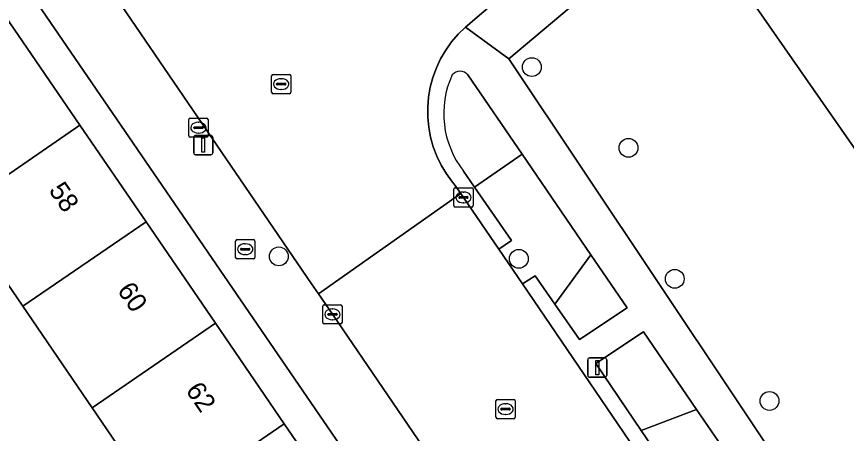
# Model space of a CAD drawing. Extents: x 157445 to 158888, y 383061 to 384688.
# Drawn here: x 158629.25 to 158672.44, y 383766.2 to 383787.87 of the extents above; entities that cross this region are included whole.
import ezdxf

# ---------------------------------------------------------------- set-up
doc = ezdxf.new("R2010")
doc.units = 0
for name, color, linetype in [('IMGEO_Boom', 7, 'Continuous'), ('IMGEO_Brandkraan', 7, 'Continuous'), ('IMGEO_Erf', 7, 'Continuous'), ('IMGEO_Groenvoorziening', 7, 'Continuous'), ('IMGEO_Kolk', 7, 'Continuous'), ('IMGEO_Lichtmast', 7, 'Continuous'), ('IMGEO_Pand', 7, 'Continuous'), ('IMGEO_Pand_nummerreeks', 7, 'Continuous'), ('IMGEO_Rijbaan_lokaal_open', 7, 'Continuous'), ('IMGEO_Rioolput', 7, 'Continuous'), ('IMGEO_Voetpad_open', 7, 'Continuous')]:
    doc.layers.add(name, color=color, linetype=linetype)

msp = doc.modelspace()

# ---------------------------------------------------------------- linework, layer by layer
at = {"layer": 'IMGEO_Boom'}
for centre in [(158656.067, 383785.244), (158661.099, 383781.047), (158642.898, 383775.404), (158655.389, 383775.278), (158663.504, 383774.239), (158668.435, 383767.889)]:
    msp.add_circle(centre, 0.489, dxfattribs=at)
at = {"layer": 'IMGEO_Brandkraan'}
for p, q in [((158640.648, 383775.352), (158640.648, 383776.204)), ((158640.723, 383776.278), (158641.575, 383776.278)), ((158641.136, 383776.058), (158641.161, 383776.058)), ((158641.649, 383776.204), (158641.649, 383775.352)), ((158640.907, 383775.772), (158640.907, 383775.784)), ((158641.345, 383775.735), (158640.947, 383775.735)), ((158640.95, 383775.821), (158641.348, 383775.821)), ((158641.159, 383775.498), (158641.134, 383775.498)), ((158641.391, 383775.784), (158641.391, 383775.772)), ((158641.575, 383775.278), (158640.723, 383775.278))]:
    msp.add_line(p, q, dxfattribs=at)
for points in [[(158640.648, 383775.352), (158640.648, 383776.204)], [(158640.723, 383776.278), (158641.575, 383776.278)], [(158641.649, 383776.204), (158641.649, 383775.352)], [(158641.575, 383775.278), (158640.723, 383775.278)]]:
    msp.add_lwpolyline(points, dxfattribs=at)
for centre, radius, start, end in [((158640.725, 383776.202), 0.0765, 91.552, 178.448), ((158640.725, 383776.202), 0.0765, 91.552, 178.448), ((158641.573, 383776.202), 0.0765, 1.552, 88.448), ((158641.573, 383776.202), 0.0765, 1.552, 88.448), ((158640.947, 383775.781), 0.0403, 85.8775, 175.7526), ((158640.944, 383775.771), 0.0366, 178.938, 274.7102), ((158641.348, 383775.778), 0.043, 264.8664, 352.4533), ((158641.352, 383775.783), 0.0386, 1.7309, 96.639), ((158640.725, 383775.354), 0.0765, 181.552, 268.448), ((158640.725, 383775.354), 0.0765, 181.552, 268.448), ((158641.573, 383775.354), 0.0765, 271.552, 358.448), ((158641.573, 383775.354), 0.0765, 271.552, 358.448)]:
    msp.add_arc(centre, radius, start, end, dxfattribs=at)
for centre, major_axis, ratio, start_param, end_param in [((158641.135, 383775.778), (-0.387, 0.002), 0.722429, 4.712389, 7.853982), ((158641.16, 383775.778), (-0.39, 0.002), 0.717154, 1.570796, 4.712389)]:
    msp.add_ellipse(centre, major_axis=major_axis, ratio=ratio, start_param=start_param, end_param=end_param, dxfattribs=at)
at = {"layer": 'IMGEO_Erf'}
for points in [[(158746.525, 383861.94), (158745.448, 383860.998), (158741.082, 383857.398), (158734.83, 383852.288), (158729.211, 383847.528), (158703.128, 383825.758), (158698.492, 383822.059), (158683.038, 383808.972), (158665.631, 383794.659), (158661.583, 383791.317), (158654.861, 383785.667), (158670.522, 383762.258), (158675.17, 383755.464), (158678.435, 383750.637), (158678.869, 383750), (158690.092, 383733.531)], [(158607.339, 383818.984), (158610.969, 383813.689), (158614.406, 383808.677), (158618.139, 383803.232), (158621.835, 383797.841), (158625.403, 383792.638), (158628.9, 383787.537), (158632.547, 383782.218), (158635.984, 383777.205), (158639.6, 383771.932), (158643.183, 383766.706), (158646.77, 383761.474), (158650.244, 383756.407), (158653.669, 383751.412), (158655.135, 383752.418), (158652.33, 383756.474), (158588.131, 383850.092)], [(158628.081, 383747.851), (158629.985, 383749.158), (158633.109, 383744.659), (158635.425, 383741.323), (158633.646, 383740.163), (158634.773, 383738.435), (158647.238, 383746.997), (158645.183, 383750), (158643.815, 383751.999), (158640.345, 383757.069), (158636.763, 383762.302), (158633.184, 383767.531), (158629.572, 383772.809), (158626.139, 383777.824)]]:
    msp.add_lwpolyline(points, dxfattribs=at)
msp.add_lwpolyline([(158680.86, 383769.564), (158667.336, 383788.943), (158671.102, 383791.586), (158671.944, 383790.367), (158675.1, 383792.583), (158674.287, 383793.78), (158677.72, 383796.227), (158676.686, 383797.737), (158676.943, 383797.913), (158692.623, 383775.474), (158692.351, 383775.28), (158691.298, 383776.765), (158687.796, 383774.366), (158686.94, 383775.559), (158683.838, 383773.366), (158684.627, 383772.18)], close=True, dxfattribs=at)
at = {"layer": 'IMGEO_Groenvoorziening'}
msp.add_lwpolyline([(158652.516, 383779.842), (158653.09, 383779.01), (158655.564, 383780.712), (158652.738, 383784.838)], dxfattribs=at)
for points in [[(158655.564, 383780.712), (158653.09, 383779.01), (158655.006, 383776.229), (158654.348, 383775.779), (158655.585, 383773.972), (158656.235, 383774.4), (158657.266, 383772.92), (158659.142, 383775.488)], [(158659.142, 383775.488), (158657.266, 383772.92), (158658.55, 383771.075), (158661.026, 383772.737)], [(158661.883, 383771.482), (158659.393, 383769.832), (158661.756, 383766.347), (158664.641, 383767.453)], [(158664.641, 383767.453), (158661.756, 383766.347), (158662.706, 383764.947), (158662.043, 383764.496), (158663.291, 383762.701), (158663.297, 383762.692), (158663.97, 383763.151), (158666.175, 383759.92), (158668.639, 383761.615)]]:
    msp.add_lwpolyline(points, close=True, dxfattribs=at)
for centre, radius, start, end in [((158652.329, 383784.489), 0.538, 40.4113, 139.3082), ((158656.283, 383782.825), 4.805, 155.2064, 218.3715)]:
    msp.add_arc(centre, radius, start, end, dxfattribs=at)
at = {"layer": 'IMGEO_Kolk'}
for p, q in [((158638.213, 383781.669), (158638.213, 383782.521)), ((158638.288, 383782.595), (158639.14, 383782.595)), ((158639.214, 383782.521), (158639.214, 383781.669)), ((158638.472, 383782.089), (158638.472, 383782.101)), ((158638.91, 383782.052), (158638.512, 383782.052)), ((158638.515, 383782.138), (158638.913, 383782.138)), ((158638.701, 383782.375), (158638.726, 383782.375)), ((158638.956, 383782.101), (158638.956, 383782.089)), ((158639.14, 383781.595), (158638.288, 383781.595)), ((158638.724, 383781.815), (158638.699, 383781.815)), ((158652.084, 383778.968), (158652.936, 383778.968)), ((158652.009, 383778.042), (158652.009, 383778.894)), ((158652.311, 383778.511), (158652.709, 383778.511)), ((158652.497, 383778.748), (158652.522, 383778.748)), ((158653.01, 383778.894), (158653.01, 383778.042)), ((158652.268, 383778.462), (158652.268, 383778.474)), ((158652.706, 383778.425), (158652.308, 383778.425)), ((158652.52, 383778.188), (158652.495, 383778.188)), ((158652.752, 383778.474), (158652.752, 383778.462)), ((158652.936, 383777.968), (158652.084, 383777.968)), ((158645.188, 383771.965), (158645.188, 383772.817)), ((158645.263, 383772.891), (158646.115, 383772.891)), ((158645.676, 383772.671), (158645.701, 383772.671)), ((158646.189, 383772.817), (158646.189, 383771.965)), ((158645.447, 383772.385), (158645.447, 383772.397)), ((158645.885, 383772.348), (158645.487, 383772.348)), ((158645.49, 383772.434), (158645.888, 383772.434)), ((158645.699, 383772.111), (158645.674, 383772.111)), ((158645.931, 383772.397), (158645.931, 383772.385)), ((158646.115, 383771.891), (158645.263, 383771.891))]:
    msp.add_line(p, q, dxfattribs=at)
for points in [[(158638.213, 383781.669), (158638.213, 383782.521)], [(158638.288, 383782.595), (158639.14, 383782.595)], [(158639.214, 383782.521), (158639.214, 383781.669)], [(158639.14, 383781.595), (158638.288, 383781.595)], [(158652.084, 383778.968), (158652.936, 383778.968)], [(158652.009, 383778.042), (158652.009, 383778.894)], [(158653.01, 383778.894), (158653.01, 383778.042)], [(158652.936, 383777.968), (158652.084, 383777.968)], [(158645.188, 383771.965), (158645.188, 383772.817)], [(158645.263, 383772.891), (158646.115, 383772.891)], [(158646.189, 383772.817), (158646.189, 383771.965)], [(158646.115, 383771.891), (158645.263, 383771.891)]]:
    msp.add_lwpolyline(points, dxfattribs=at)
for centre, radius, start, end in [((158638.29, 383782.519), 0.0765, 91.552, 178.448), ((158638.29, 383782.519), 0.0765, 91.552, 178.448), ((158639.138, 383782.519), 0.0765, 1.552, 88.448), ((158639.138, 383782.519), 0.0765, 1.552, 88.448), ((158638.512, 383782.098), 0.0403, 85.8775, 175.7526), ((158638.509, 383782.088), 0.0366, 178.938, 274.7102), ((158638.913, 383782.095), 0.043, 264.8664, 352.4533), ((158638.917, 383782.1), 0.0386, 1.7309, 96.639), ((158638.29, 383781.671), 0.0765, 181.552, 268.448), ((158638.29, 383781.671), 0.0765, 181.552, 268.448), ((158639.138, 383781.671), 0.0765, 271.552, 358.448), ((158639.138, 383781.671), 0.0765, 271.552, 358.448), ((158652.086, 383778.892), 0.0765, 91.552, 178.448), ((158652.086, 383778.892), 0.0765, 91.552, 178.448), ((158652.934, 383778.892), 0.0765, 1.552, 88.448), ((158652.934, 383778.892), 0.0765, 1.552, 88.448), ((158652.308, 383778.471), 0.0403, 85.8775, 175.7526), ((158652.713, 383778.473), 0.0386, 1.7309, 96.639), ((158652.305, 383778.461), 0.0366, 178.938, 274.7102), ((158652.709, 383778.468), 0.043, 264.8664, 352.4533), ((158652.086, 383778.044), 0.0765, 181.552, 268.448), ((158652.086, 383778.044), 0.0765, 181.552, 268.448), ((158652.934, 383778.044), 0.0765, 271.552, 358.448), ((158652.934, 383778.044), 0.0765, 271.552, 358.448), ((158645.265, 383772.815), 0.0765, 91.552, 178.448), ((158645.265, 383772.815), 0.0765, 91.552, 178.448), ((158646.113, 383772.815), 0.0765, 1.552, 88.448), ((158646.113, 383772.815), 0.0765, 1.552, 88.448), ((158645.487, 383772.394), 0.0403, 85.8775, 175.7526), ((158645.484, 383772.384), 0.0366, 178.938, 274.7102), ((158645.888, 383772.391), 0.043, 264.8664, 352.4533), ((158645.892, 383772.396), 0.0386, 1.7309, 96.639), ((158645.265, 383771.967), 0.0765, 181.552, 268.448), ((158645.265, 383771.967), 0.0765, 181.552, 268.448), ((158646.113, 383771.967), 0.0765, 271.552, 358.448), ((158646.113, 383771.967), 0.0765, 271.552, 358.448)]:
    msp.add_arc(centre, radius, start, end, dxfattribs=at)
for centre, major_axis, ratio, start_param, end_param in [((158638.7, 383782.095), (-0.387, 0.002), 0.722429, 4.712389, 7.853982), ((158638.725, 383782.095), (-0.39, 0.002), 0.717154, 1.570796, 4.712389), ((158652.496, 383778.468), (-0.387, 0.002), 0.722429, 4.712389, 7.853982), ((158652.521, 383778.468), (-0.39, 0.002), 0.717154, 1.570796, 4.712389), ((158645.675, 383772.391), (-0.387, 0.002), 0.722429, 4.712389, 7.853982), ((158645.7, 383772.391), (-0.39, 0.002), 0.717154, 1.570796, 4.712389)]:
    msp.add_ellipse(centre, major_axis=major_axis, ratio=ratio, start_param=start_param, end_param=end_param, dxfattribs=at)
at = {"layer": 'IMGEO_Lichtmast'}
for p, q in [((158638.466, 383780.789), (158638.466, 383781.589)), ((158638.466, 383781.589), (158638.466, 383780.789)), ((158638.566, 383781.689), (158639.356, 383781.689)), ((158639.356, 383781.689), (158638.566, 383781.689)), ((158639.456, 383781.589), (158639.456, 383780.789)), ((158639.456, 383780.789), (158639.456, 383781.589)), ((158639.356, 383780.689), (158638.566, 383780.689)), ((158638.566, 383780.689), (158639.356, 383780.689)), ((158658.976, 383769.223), (158658.976, 383770.023)), ((158658.976, 383770.023), (158658.976, 383769.223)), ((158659.076, 383770.123), (158659.866, 383770.123)), ((158659.866, 383770.123), (158659.076, 383770.123)), ((158659.966, 383770.023), (158659.966, 383769.223)), ((158659.966, 383769.223), (158659.966, 383770.023)), ((158659.866, 383769.123), (158659.076, 383769.123)), ((158659.076, 383769.123), (158659.866, 383769.123))]:
    msp.add_line(p, q, dxfattribs=at)
for points in [[(158638.886, 383781.564), (158639.036, 383781.564), (158639.036, 383780.814), (158638.886, 383780.814), (158638.886, 383781.564)], [(158659.396, 383769.998), (158659.546, 383769.998), (158659.546, 383769.248), (158659.396, 383769.248), (158659.396, 383769.998)]]:
    msp.add_lwpolyline(points, dxfattribs=at)
for centre, start, end in [((158638.566, 383781.589), 90, 180), ((158638.566, 383781.589), 90, 180), ((158639.356, 383781.589), 0, 90), ((158639.356, 383781.589), 360, 90), ((158638.566, 383780.789), 180, 270), ((158638.566, 383780.789), 180, 270), ((158639.356, 383780.789), 270, 0), ((158639.356, 383780.789), 270, 0), ((158659.076, 383770.023), 90, 180), ((158659.076, 383770.023), 90, 180), ((158659.866, 383770.023), 0, 90), ((158659.866, 383770.023), 360, 90), ((158659.076, 383769.223), 180, 270), ((158659.076, 383769.223), 180, 270), ((158659.866, 383769.223), 270, 0), ((158659.866, 383769.223), 270, 0)]:
    msp.add_arc(centre, 0.1, start, end, dxfattribs=at)
at = {"layer": 'IMGEO_Pand'}
for points in [[(158680.86, 383769.564), (158684.627, 383772.18), (158683.838, 383773.366), (158686.94, 383775.559), (158687.796, 383774.366), (158691.298, 383776.765), (158692.351, 383775.28), (158692.623, 383775.474), (158676.943, 383797.913), (158676.686, 383797.737), (158677.72, 383796.227), (158674.287, 383793.78), (158675.1, 383792.583), (158671.944, 383790.367), (158671.102, 383791.586), (158667.336, 383788.943)], [(158632.547, 383782.218), (158628.9, 383787.537), (158622.547, 383783.181), (158623.679, 383781.418), (158624.429, 383780.322), (158626.139, 383777.824)], [(158629.572, 383772.809), (158635.984, 383777.205), (158632.547, 383782.218), (158626.139, 383777.824)], [(158629.572, 383772.809), (158633.184, 383767.531), (158639.6, 383771.932), (158635.984, 383777.205)], [(158643.183, 383766.706), (158639.6, 383771.932), (158633.184, 383767.531), (158636.763, 383762.302)], [(158646.77, 383761.474), (158643.183, 383766.706), (158636.763, 383762.302), (158640.345, 383757.069)]]:
    msp.add_lwpolyline(points, close=True, dxfattribs=at)
at = {"layer": 'IMGEO_Rijbaan_lokaal_open'}
for points in [[(158652.605, 383787.317), (158653.561, 383788.136), (158654.04, 383788.54), (158649.719, 383793.9), (158649.231, 383793.522), (158648.977, 383793.314)], [(158634.215, 383789.176), (158644.601, 383773.986), (158644.96, 383773.449), (158652.377, 383778.67), (158652.019, 383779.167), (158651.935, 383779.269), (158651.626, 383779.691), (158651.355, 383780.14), (158651.125, 383780.611), (158650.938, 383781.1), (158650.796, 383781.605), (158650.7, 383782.12), (158650.65, 383782.641), (158650.646, 383783.165), (158650.69, 383783.687), (158650.78, 383784.203), (158650.915, 383784.71), (158651.096, 383785.201), (158651.319, 383785.675), (158651.584, 383786.127), (158651.888, 383786.554), (158652.23, 383786.951), (158652.605, 383787.317)]]:
    msp.add_lwpolyline(points, dxfattribs=at)
msp.add_lwpolyline([(158663.297, 383762.692), (158663.291, 383762.701), (158662.043, 383764.496), (158657.617, 383771.002), (158655.585, 383773.972), (158654.348, 383775.779), (158652.509, 383778.467), (158652.377, 383778.67), (158644.96, 383773.449), (158645.69, 383772.392), (158650.939, 383764.724), (158658.306, 383753.912), (158658.76, 383753.265), (158660.983, 383750), (158661.242, 383749.62), (158664.575, 383744.763), (158665.812, 383745.501), (158672.092, 383749.75), (158671.923, 383750), (158670.001, 383752.833), (158669.879, 383753.01), (158669.151, 383754.068), (158668.672, 383754.773), (158665.777, 383759.033)], close=True, dxfattribs=at)
at = {"layer": 'IMGEO_Rioolput'}
for p, q in [((158642.52, 383783.937), (158642.52, 383784.789)), ((158642.595, 383784.863), (158643.447, 383784.863)), ((158643.008, 383784.643), (158643.033, 383784.643)), ((158643.521, 383784.789), (158643.521, 383783.937)), ((158642.779, 383784.357), (158642.779, 383784.369)), ((158643.217, 383784.32), (158642.819, 383784.32)), ((158642.822, 383784.406), (158643.22, 383784.406)), ((158643.263, 383784.369), (158643.263, 383784.357)), ((158643.447, 383783.863), (158642.595, 383783.863)), ((158643.031, 383784.083), (158643.006, 383784.083)), ((158654.198, 383767.039), (158654.198, 383767.891)), ((158654.273, 383767.965), (158655.125, 383767.965)), ((158654.686, 383767.745), (158654.711, 383767.745)), ((158655.199, 383767.891), (158655.199, 383767.039)), ((158654.457, 383767.459), (158654.457, 383767.471)), ((158654.895, 383767.422), (158654.497, 383767.422)), ((158654.5, 383767.508), (158654.898, 383767.508)), ((158654.941, 383767.471), (158654.941, 383767.459)), ((158655.125, 383766.965), (158654.273, 383766.965)), ((158654.709, 383767.185), (158654.684, 383767.185))]:
    msp.add_line(p, q, dxfattribs=at)
for points in [[(158642.52, 383783.937), (158642.52, 383784.789)], [(158642.595, 383784.863), (158643.447, 383784.863)], [(158643.521, 383784.789), (158643.521, 383783.937)], [(158643.447, 383783.863), (158642.595, 383783.863)], [(158654.198, 383767.039), (158654.198, 383767.891)], [(158654.273, 383767.965), (158655.125, 383767.965)], [(158655.199, 383767.891), (158655.199, 383767.039)], [(158655.125, 383766.965), (158654.273, 383766.965)]]:
    msp.add_lwpolyline(points, dxfattribs=at)
for centre, radius, start, end in [((158642.597, 383784.787), 0.0765, 91.552, 178.448), ((158642.597, 383784.787), 0.0765, 91.552, 178.448), ((158643.445, 383784.787), 0.0765, 1.552, 88.448), ((158643.445, 383784.787), 0.0765, 1.552, 88.448), ((158642.819, 383784.366), 0.0403, 85.8775, 175.7526), ((158642.816, 383784.356), 0.0366, 178.938, 274.7102), ((158643.22, 383784.363), 0.043, 264.8664, 352.4533), ((158643.224, 383784.368), 0.0386, 1.7309, 96.639), ((158642.597, 383783.939), 0.0765, 181.552, 268.448), ((158642.597, 383783.939), 0.0765, 181.552, 268.448), ((158643.445, 383783.939), 0.0765, 271.552, 358.448), ((158643.445, 383783.939), 0.0765, 271.552, 358.448), ((158654.275, 383767.889), 0.0765, 91.552, 178.448), ((158654.275, 383767.889), 0.0765, 91.552, 178.448), ((158655.123, 383767.889), 0.0765, 1.552, 88.448), ((158655.123, 383767.889), 0.0765, 1.552, 88.448), ((158654.497, 383767.468), 0.0403, 85.8775, 175.7526), ((158654.494, 383767.458), 0.0366, 178.938, 274.7102), ((158654.898, 383767.465), 0.043, 264.8664, 352.4533), ((158654.902, 383767.47), 0.0386, 1.7309, 96.639), ((158654.275, 383767.041), 0.0765, 181.552, 268.448), ((158654.275, 383767.041), 0.0765, 181.552, 268.448), ((158655.123, 383767.041), 0.0765, 271.552, 358.448), ((158655.123, 383767.041), 0.0765, 271.552, 358.448)]:
    msp.add_arc(centre, radius, start, end, dxfattribs=at)
for centre, major_axis, ratio, start_param, end_param in [((158643.007, 383784.363), (-0.387, 0.002), 0.722429, 4.712389, 7.853982), ((158643.032, 383784.363), (-0.39, 0.002), 0.717154, 1.570796, 4.712389), ((158654.685, 383767.465), (-0.387, 0.002), 0.722429, 4.712389, 7.853982), ((158654.71, 383767.465), (-0.39, 0.002), 0.717154, 1.570796, 4.712389)]:
    msp.add_ellipse(centre, major_axis=major_axis, ratio=ratio, start_param=start_param, end_param=end_param, dxfattribs=at)
at = {"layer": 'IMGEO_Voetpad_open'}
for points in [[(158588.131, 383850.092), (158652.33, 383756.474), (158655.135, 383752.418), (158655.938, 383751.256), (158658.76, 383753.265), (158658.306, 383753.912), (158650.939, 383764.724), (158645.69, 383772.392), (158644.96, 383773.449), (158644.601, 383773.986), (158634.215, 383789.176), (158633.85, 383789.701), (158630.582, 383794.482), (158626.819, 383799.966), (158601.546, 383836.912)], [(158670.522, 383762.258), (158654.861, 383785.667), (158652.605, 383787.317), (158652.23, 383786.951), (158651.888, 383786.554), (158651.584, 383786.127), (158651.319, 383785.675), (158651.096, 383785.201), (158650.915, 383784.71), (158650.78, 383784.203), (158650.69, 383783.687), (158650.646, 383783.165), (158650.65, 383782.641), (158650.7, 383782.12), (158650.796, 383781.605), (158650.938, 383781.1), (158651.125, 383780.611), (158651.355, 383780.14), (158651.626, 383779.691), (158651.935, 383779.269), (158652.019, 383779.167), (158652.377, 383778.67), (158652.509, 383778.467), (158654.348, 383775.779), (158655.006, 383776.229), (158653.09, 383779.01), (158652.516, 383779.842)], [(158652.738, 383784.838), (158655.564, 383780.712), (158659.142, 383775.488), (158661.026, 383772.737), (158658.55, 383771.075), (158657.266, 383772.92), (158656.235, 383774.4), (158655.585, 383773.972), (158657.617, 383771.002), (158662.043, 383764.496), (158662.706, 383764.947), (158661.756, 383766.347), (158659.393, 383769.832), (158661.883, 383771.482)], [(158661.883, 383771.482), (158664.641, 383767.453), (158668.639, 383761.615)]]:
    msp.add_lwpolyline(points, dxfattribs=at)
msp.add_lwpolyline([(158661.583, 383791.317), (158659.793, 383793.305), (158658.228, 383792.027), (158654.242, 383788.702), (158654.04, 383788.54), (158653.561, 383788.136), (158652.605, 383787.317), (158654.861, 383785.667)], close=True, dxfattribs=at)
for centre, radius, start, end in [((158652.329, 383784.489), 0.538, 40.4113, 139.3082), ((158656.283, 383782.825), 4.805, 155.2064, 218.3715)]:
    msp.add_arc(centre, radius, start, end, dxfattribs=at)

# ---------------------------------------------------------------- texts
at = {"layer": 'IMGEO_Pand_nummerreeks'}
for s, p in [('58', (158630.891, 383778.833)), ('60', (158634.456, 383773.634)), ('62', (158638.017, 383768.439))]:
    msp.add_text(s, height=1, rotation=304.4361, dxfattribs=at).set_placement(p)

doc.saveas('drawing.dxf')
